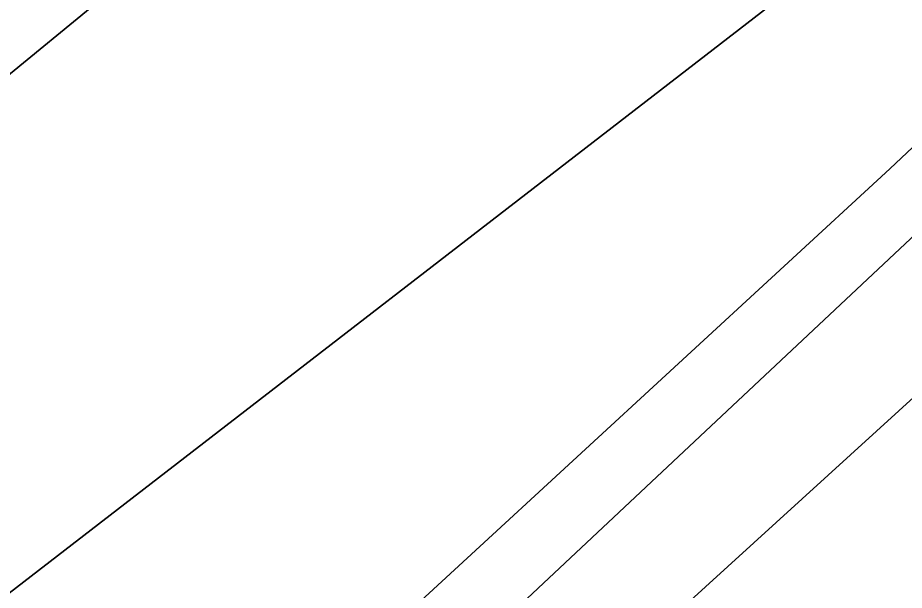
# Model space of a CAD drawing. Extents: x 3329297 to 3367176, y 649250 to 674653.
# Drawn here: x 3341203 to 3341299.2, y 660755.1 to 660817.2 of the extents above; entities that cross this region are included whole.
import ezdxf

# ---------------------------------------------------------------- set-up
doc = ezdxf.new("R2010")
doc.units = 0
for name, color, linetype in [('V-RIVR-EDGE', 7, 'Continuous'), ('V-TOPO-DPTH', 7, 'Continuous'), ('V-TOPO-MINR', 7, 'Continuous')]:
    doc.layers.add(name, color=color, linetype=linetype)

msp = doc.modelspace()

# ---------------------------------------------------------------- linework, layer by layer
at = {"layer": 'V-RIVR-EDGE'}
msp.add_spline([(3340543.4914477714, 660085.6001921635), (3340562.914081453, 660098.7374668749), (3340575.7249264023, 660104.1350310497), (3340585.045565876, 660109.5412254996), (3340589.7030088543, 660111.0809208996), (3340590.8616160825, 660109.1390410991), (3340597.8055880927, 660094.3853574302), (3340601.294834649, 660093.9889265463), (3340606.3391193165, 660095.1398624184), (3340606.7317145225, 660097.0779065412), (3340606.3535031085, 660100.9568715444), (3340599.7887014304, 660112.2193908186), (3340596.700680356, 660118.0440713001), (3340597.483952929, 660121.1445583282), (3340599.8184279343, 660124.2412096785), (3340602.9246684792, 660125.7847407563), (3340609.527826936, 660130.0342458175), (3340610.698900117, 660133.1337739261), (3340611.101084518, 660138.9498241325), (3340614.2102018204, 660141.6567570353), (3340620.4198061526, 660143.5804173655), (3340627.023923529, 660148.2177230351), (3340632.8524396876, 660152.8569465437), (3340639.8462755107, 660158.2688945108), (3340647.223117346, 660161.740880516), (3340655.761443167, 660164.4343885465), (3340667.017250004, 660168.2845859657), (3340677.109655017, 660172.137660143), (3340684.4845790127, 660174.8340449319), (3340692.645652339, 660181.7943185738), (3340699.2516875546, 660187.2072254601), (3340702.746687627, 660189.1375982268), (3340709.348887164, 660192.9993026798), (3340717.504206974, 660197.6327726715), (3340731.876802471, 660207.2923078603), (3340748.18744209, 660216.5592478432), (3340768.3808823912, 660227.7556016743), (3340779.2508064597, 660232.3823592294), (3340792.457123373, 660240.8813693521), (3340805.6691938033, 660251.7071831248), (3340823.923631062, 660262.9083315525), (3340832.0741562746, 660265.6027985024), (3340837.9036313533, 660270.6298226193), (3340847.2357778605, 660280.6896243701), (3340854.2305726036, 660286.4893729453), (3340861.210983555, 660286.4721123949), (3340868.9756259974, 660289.9431394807), (3340876.746980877, 660296.1287708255), (3340884.9099720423, 660303.8646456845), (3340891.518884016, 660310.4409543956), (3340896.967270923, 660318.183541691), (3340903.5771418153, 660325.1476510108), (3340904.3652089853, 660330.1871410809), (3340904.763557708, 660334.4519888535), (3340908.648276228, 660337.1570039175), (3340912.5320358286, 660339.4742183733), (3340913.7059857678, 660343.7371483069), (3340916.828527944, 660351.8732897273), (3340921.888155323, 660359.2290353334), (3340933.1679351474, 660372.774247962), (3340942.5000816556, 660382.8340497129), (3340944.454427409, 660389.0340648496), (3340947.5645036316, 660392.1287983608), (3340951.448263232, 660394.4460128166), (3340956.112418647, 660398.7003124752), (3340965.446482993, 660409.5357154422), (3340972.0544360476, 660415.7242235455), (3340980.211673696, 660421.1332947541), (3340987.990699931, 660430.4213309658), (3340991.8907611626, 660439.3311557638), (3340994.621667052, 660445.9170536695), (3341001.24112714, 660456.7591690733), (3341008.2359218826, 660462.5589176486), (3341019.498441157, 660469.1237193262), (3341022.613311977, 660474.1574558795), (3341027.2765084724, 660478.0239549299), (3341033.1040657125, 660482.2753778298), (3341044.373297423, 660491.5547837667), (3341056.806889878, 660501.2191135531), (3341062.2485643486, 660506.2470965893), (3341064.202910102, 660512.447111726), (3341069.258701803, 660518.2516548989), (3341074.6974995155, 660522.11623611), (3341079.7465787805, 660525.206175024), (3341087.9105288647, 660533.329850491), (3341094.5203997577, 660540.2939598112), (3341099.9764580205, 660551.1389519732), (3341101.9336805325, 660558.5023689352), (3341101.9480643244, 660564.3193780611), (3341101.952858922, 660566.2583811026), (3341105.8347006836, 660567.7999943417), (3341107.3935744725, 660570.8985635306), (3341108.1902719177, 660579.4282590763), (3341109.3584683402, 660581.3643853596), (3341111.6881487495, 660582.5220336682), (3341116.3455917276, 660584.0617290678), (3341119.065949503, 660586.381820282), (3341131.896931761, 660599.9231972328), (3341130.739283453, 660602.2528776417), (3341129.581635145, 660604.5825580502), (3341130.368743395, 660609.2342475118), (3341131.1500981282, 660611.5591333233), (3341134.259215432, 660614.2660662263), (3341139.7008899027, 660619.2940492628), (3341147.4684091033, 660623.9284781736), (3341155.2455175, 660632.440913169), (3341160.3061037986, 660640.1844593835), (3341161.8716900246, 660645.9976328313), (3341164.5891710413, 660647.1543222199), (3341171.9602593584, 660648.2995045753), (3341176.6263326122, 660653.3294054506), (3341185.565883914, 660661.4511630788), (3341197.2209983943, 660669.9540088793), (3341202.6521247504, 660670.7161852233), (3341208.8665236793, 660674.5788485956), (3341212.760831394, 660681.1618697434), (3341218.9771481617, 660685.8001343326), (3341223.6326733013, 660686.5642285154), (3341228.2968287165, 660690.8185281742), (3341239.5574301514, 660696.6077286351), (3341242.2729933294, 660696.9888168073), (3341247.6974072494, 660695.0363888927), (3341251.9651317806, 660695.8014419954), (3341254.6893252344, 660699.6727356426), (3341257.8080317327, 660706.2576746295), (3341265.1944627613, 660713.6076667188), (3341272.184462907, 660717.4684122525), (3341278.781867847, 660719.3911136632), (3341285.772826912, 660723.6396598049), (3341288.108260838, 660727.1241117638), (3341288.8924923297, 660730.6123994), (3341291.613809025, 660733.3202912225), (3341297.446160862, 660739.5107171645), (3341303.6653543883, 660745.3123835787), (3341316.4819528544, 660753.0367514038), (3341337.853178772, 660770.047237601), (3341347.558742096, 660774.2890713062), (3341351.8187952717, 660771.951719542), (3341356.473361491, 660772.3280131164), (3341359.1965960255, 660775.811506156), (3341357.6645719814, 660783.5713540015), (3341359.220569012, 660785.5065213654), (3341364.271566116, 660789.372061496), (3341367.762730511, 660789.7512318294), (3341372.796467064, 660786.6363610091), (3341377.4443208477, 660784.2980503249), (3341380.160842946, 660785.0669391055), (3341385.2080043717, 660787.3812768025), (3341385.989359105, 660789.7061626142), (3341386.782220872, 660796.6846557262), (3341388.726977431, 660799.0066647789), (3341390.6707750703, 660800.9408732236), (3341401.9342532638, 660807.89347551), (3341425.6217347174, 660820.6324014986), (3341448.153485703, 660836.476609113), (3341459.422717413, 660845.7560150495), (3341473.402717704, 660853.4775061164), (3341492.824392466, 660866.2269802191), (3341509.523791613, 660875.8807618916), (3341528.938753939, 660885.915631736), (3341568.151684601, 660904.045409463), (3341576.690010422, 660906.7389174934), (3341582.5185265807, 660911.3781410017), (3341589.123602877, 660916.4032472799), (3341596.893039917, 660921.8132774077), (3341605.0474008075, 660926.0589467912), (3341608.92732473, 660926.8249588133), (3341613.1921725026, 660926.4266100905), (3341626.0001406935, 660930.66077244), (3341639.199745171, 660936.445178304), (3341658.2278658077, 660946.8688076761), (3341680.752904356, 660959.9984110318), (3341702.888224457, 660972.3533720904), (3341720.74910759, 660981.2286757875), (3341737.4389175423, 660987.0044513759), (3341750.2583927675, 660995.8922210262), (3341758.0374190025, 661005.180257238), (3341780.965600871, 661024.5137114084), (3341791.861415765, 661039.6110853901), (3341805.0811575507, 661053.53930403), (3341819.4767671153, 661072.5060538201), (3341836.1982214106, 661091.0792494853), (3341848.268945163, 661110.8273540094), (3341856.8322028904, 661123.6036778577), (3341870.057698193, 661139.8587001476), (3341888.3274781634, 661157.26465831), (3341900.0008121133, 661173.1357156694), (3341908.955706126, 661187.4622830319), (3341921.8087435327, 661209.9230739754), (3341929.992830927, 661226.1905622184), (3341939.3412790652, 661242.8429743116), (3341942.0606779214, 661244.7752649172), (3341943.2221619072, 661243.996786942), (3341944.7532270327, 661235.8491384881), (3341949.4068343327, 661235.8376314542), (3341954.453036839, 661237.7641685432), (3341956.0138284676, 661241.6383389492), (3341951.365974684, 661243.9766496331), (3341950.598044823, 661247.0809723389), (3341950.996393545, 661251.345820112), (3341952.956492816, 661259.8726388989), (3341955.7017824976, 661272.2755459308), (3341958.461455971, 661290.4954620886), (3341960.819903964, 661303.2871286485), (3341965.1288620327, 661320.7276079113), (3341976.056321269, 661348.6224019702), (3341983.4868625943, 661373.811222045), (3341990.917403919, 661399.0000421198), (3341994.849109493, 661420.7072869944), (3341995.6573139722, 661433.890589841), (3341998.3795895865, 661436.9862822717), (3342001.0922760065, 661436.2039686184), (3342003.8126337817, 661438.5240598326), (3342004.2138592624, 661443.9523094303), (3342004.2435857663, 661455.9741282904), (3342002.7058082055, 661461.4071724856), (3342004.265640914, 661464.8935422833), (3342009.323350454, 661471.4736866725), (3342020.6012124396, 661484.2432980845), (3342033.8305434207, 661502.049522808), (3342040.824379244, 661507.4614707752), (3342045.880170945, 661513.2660139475), (3342046.2785196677, 661517.5308617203), (3342044.356777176, 661524.5160672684), (3342045.910856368, 661525.6756334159), (3342047.074258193, 661525.6727566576), (3342052.109912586, 661523.3334870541), (3342053.276191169, 661524.4940121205), (3342063.0066863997, 661538.8186616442), (3342071.181184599, 661551.2081438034), (3342074.6876917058, 661557.7921238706), (3342082.474389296, 661570.1825649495), (3342088.6955006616, 661576.7598325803), (3342099.5826852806, 661588.3670010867), (3342104.251635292, 661594.5603037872), (3342110.4909661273, 661608.5057829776), (3342119.844208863, 661627.0971981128), (3342128.4026719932, 661637.934518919), (3342135.407055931, 661647.6122735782), (3342140.076005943, 661653.8055762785), (3342142.021721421, 661656.5153859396), (3342148.257216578, 661668.9096626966), (3342155.6446065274, 661676.6474553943), (3342159.1559082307, 661685.1704385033), (3342161.490383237, 661688.2670898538), (3342166.538503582, 661690.9692281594), (3342169.669676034, 661702.5955750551), (3342177.460209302, 661716.5372185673), (3342191.469936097, 661736.2805284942), (3342210.1438183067, 661760.2781380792), (3342224.1516272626, 661779.2458467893), (3342232.3280433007, 661792.4109301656), (3342242.058538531, 661806.7355796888), (3342247.5088432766, 661815.2537682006), (3342252.9773674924, 661831.1401682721), (3342263.108129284, 661850.5052667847), (3342268.945275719, 661858.6346957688), (3342277.124568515, 661872.9631809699), (3342284.1519665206, 661891.9481502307), (3342293.1116551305, 661908.2137206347), (3342302.4572265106, 661923.7027309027), (3342310.251595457, 661939.1955768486), (3342314.9272579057, 661948.1034838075), (3342327.38098767, 661965.9116263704), (3342325.8480047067, 661973.2836736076), (3342327.4097552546, 661977.5456446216), (3342330.909549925, 661981.4150204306), (3342336.351224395, 661986.4430034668), (3342339.4708898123, 661993.415743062), (3342342.5991855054, 662003.8786881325), (3342345.322420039, 662007.3621811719), (3342350.3782117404, 662013.1667243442), (3342354.659361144, 662019.3609859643), (3342356.613706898, 662025.561001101), (3342357.4104043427, 662034.0906966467), (3342360.525275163, 662039.1244331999), (3342366.7473454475, 662046.0895014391), (3342373.76131858, 662059.645262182), (3342381.54993401, 662072.8113044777), (3342385.4595844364, 662085.5991353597), (3342390.535513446, 662099.5474913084), (3342396.371700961, 662107.2891196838), (3342399.102606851, 662113.8750175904), (3342402.611990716, 662121.6223994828), (3342413.5327375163, 662146.8025892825), (3342430.7004865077, 662189.0306631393), (3342441.9984858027, 662209.9440873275), (3342453.6986694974, 662236.6735617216), (3342465.0033812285, 662260.3015901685), (3342466.577597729, 662269.604969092), (3342471.6592802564, 662285.880128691), (3342476.3378194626, 662295.9514374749), (3342481.002933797, 662300.5935377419), (3342482.9534438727, 662305.2423504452), (3342483.3498747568, 662308.7315970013), (3342487.6415722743, 662319.1916653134), (3342491.543551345, 662328.8770913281), (3342501.6752720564, 662348.6299904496), (3342505.195204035, 662360.6431790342), (3342509.1106079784, 662375.757813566), (3342511.4767273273, 662391.6518849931), (3342513.821750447, 662399.0143430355), (3342520.439292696, 662409.0808572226), (3342525.899186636, 662421.4770518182), (3342528.6415995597, 662432.716557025), (3342531.4070265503, 662453.2632768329), (3342534.966274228, 662481.1762903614), (3342536.9455518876, 662497.459121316), (3342541.24779752, 662512.1849963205), (3342547.487128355, 662526.1304755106), (3342556.0465504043, 662537.3555969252), (3342563.044221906, 662544.3187473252), (3342566.1619694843, 662550.5158857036), (3342570.4622972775, 662564.4661594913), (3342572.439657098, 662579.973389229), (3342576.331088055, 662585.3930085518), (3342582.165357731, 662592.3590357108), (3342585.6804951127, 662602.4332212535), (3342587.2422456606, 662606.6951922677), (3342589.967398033, 662610.9542865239), (3342595.040450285, 662623.7392406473), (3342596.6204203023, 662635.3694232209), (3342599.3561207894, 662643.8943241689), (3342600.1403522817, 662647.3826118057), (3342599.367627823, 662648.5479314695), (3342596.6606949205, 662651.657048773), (3342596.668366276, 662654.75945364), (3342598.614081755, 662657.4692633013), (3342603.666037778, 662661.7226040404), (3342609.8957794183, 662671.7900771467), (3342617.692066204, 662688.0585243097), (3342629.776214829, 662713.2358373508), (3342637.576337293, 662731.0554869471), (3342640.6998383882, 662739.5794289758), (3342640.71422218, 662745.3964381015), (3342640.349435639, 662754.7046116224), (3342641.9102272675, 662758.5787820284), (3342645.0203034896, 662761.6735155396), (3342647.743538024, 662765.1570085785), (3342646.2469940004, 662787.2654789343), (3342646.2748026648, 662798.5116965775), (3342641.6864018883, 662824.8936449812), (3342639.8097286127, 662850.1054791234), (3342639.08015553, 662868.7218261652), (3342640.6783450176, 662887.7202202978), (3342641.5066868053, 662909.0473359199), (3342647.7719084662, 662933.4634315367), (3342652.435104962, 662937.3299305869), (3342653.605219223, 662940.041658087), (3342648.964077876, 662945.0945730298), (3342648.97462599, 662949.3603797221), (3342652.485927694, 662957.8833628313), (3342654.4249307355, 662957.878568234), (3342659.0785380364, 662957.8670612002), (3342659.476886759, 662962.131908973), (3342659.507572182, 662974.5415284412), (3342659.933729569, 662990.052593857), (3342664.6314471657, 663007.8799148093), (3342672.024590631, 663017.944511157), (3342675.915062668, 663022.9763298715), (3342675.9284875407, 663028.4055383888), (3342675.949583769, 663036.9371517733), (3342675.5991810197, 663052.0623344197), (3342676.407385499, 663065.2456372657), (3342679.5375990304, 663076.484183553), (3342687.737988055, 663099.3442821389), (3342701.0315666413, 663143.1331476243), (3342700.6552730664, 663147.7877138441), (3342703.78260984, 663157.8628583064), (3342713.537078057, 663181.8825230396), (3342722.904704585, 663206.2909473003), (3342727.5880383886, 663218.3012591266), (3342731.8672699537, 663223.7199195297), (3342732.2713721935, 663230.3115709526), (3342732.6898582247, 663242.7202315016), (3342732.7061598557, 663249.312841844), (3342733.113138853, 663257.0678950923), (3342739.7517773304, 663275.6660226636), (3342750.2923948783, 663303.9495762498), (3342759.6696106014, 663332.236006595), (3342762.0261407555, 663344.252071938), (3342764.0111719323, 663362.8617065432), (3342765.979901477, 663374.8787308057), (3342766.3763323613, 663378.3679773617), (3342765.2206018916, 663381.473258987), (3342765.616073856, 663384.5747049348), (3342766.794818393, 663390.7766379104), (3342769.9173605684, 663398.9127793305), (3342771.873624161, 663405.8883956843), (3342776.945717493, 663418.2855491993), (3342777.366121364, 663431.4698109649), (3342779.338686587, 663445.0380376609), (3342776.67490506, 663465.5981823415), (3342775.957797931, 663489.2559372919), (3342776.008620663, 663509.8093695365), (3342772.919640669, 663515.2462494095), (3342764.0136515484, 663520.6975130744), (3342756.6483167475, 663521.8791343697), (3342756.2681874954, 663524.9824981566), (3342757.4411785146, 663528.8576274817), (3342761.3230202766, 663530.3992407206), (3342772.565402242, 663528.8202296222), (3342774.5053642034, 663529.2032356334), (3342775.6773963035, 663532.6905643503), (3342776.8618943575, 663541.2193009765), (3342775.407542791, 663580.3909980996), (3342775.8356180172, 663596.6776647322), (3342776.259857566, 663611.4131289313), (3342776.2732824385, 663616.8423374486), (3342776.6879327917, 663627.6997955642), (3342781.3683898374, 663638.546705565), (3342786.133231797, 663683.5200691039), (3342792.4579064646, 663731.9798024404), (3342794.8681361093, 663765.7127018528), (3342797.6230149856, 663781.9936149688), (3342805.9442278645, 663853.71659021), (3342813.8622974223, 663919.2357146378), (3342817.067306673, 663960.722708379), (3342819.496714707, 664002.2116199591), (3342819.943009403, 664025.8664981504), (3342819.968900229, 664036.3371145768), (3342818.0605826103, 664048.7515286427), (3342817.7111387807, 664064.2645118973), (3342816.412489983, 664076.7034879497)], degree=3, dxfattribs=at)
at = {"layer": 'V-TOPO-DPTH'}
for points in [[(3339794.9294853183, 659817.1880440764), (3339898.600350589, 659878.2559211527), (3340001.313310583, 659940.9955634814), (3340188.289537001, 660058.3124688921), (3340196.7417738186, 660063.7283017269), (3340205.123108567, 660069.2495715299), (3340213.398090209, 660074.9289967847), (3340221.6021697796, 660080.7138590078), (3340431.128873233, 660231.4545233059), (3340491.041789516, 660274.754531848), (3340550.8291928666, 660318.2263787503), (3340610.428326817, 660361.9559831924), (3340669.9019478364, 660405.8574259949), (3340682.6027269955, 660415.2751480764), (3340735.7219586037, 660454.4730698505), (3340788.9613694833, 660493.5062740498), (3340842.3810492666, 660532.292401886), (3340895.920908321, 660570.9138121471), (3340949.1620549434, 660609.9180967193), (3341001.8851815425, 660649.5970220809), (3341053.831278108, 660690.2879086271), (3341105.259354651, 660731.6534359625), (3341319.1905885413, 660907.159961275)], [(3341319.1905885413, 660907.159961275), (3341105.259354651, 660731.6534359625), (3341053.831278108, 660690.2879086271), (3341001.8851815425, 660649.5970220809), (3340949.1620549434, 660609.9180967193), (3340895.920908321, 660570.9138121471), (3340842.3810492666, 660532.292401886), (3340788.9613694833, 660493.5062740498), (3340735.7219586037, 660454.4730698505), (3340682.6027269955, 660415.2751480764), (3340669.9019478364, 660405.8574259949), (3340610.428326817, 660361.9559831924), (3340550.8291928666, 660318.2263787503), (3340491.041789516, 660274.754531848), (3340431.128873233, 660231.4545233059), (3340221.6021697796, 660080.7138590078), (3340213.398090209, 660074.9289967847), (3340205.123108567, 660069.2495715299), (3340196.7417738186, 660063.7283017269), (3340188.289537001, 660058.3124688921), (3340001.313310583, 659940.9955634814), (3339898.600350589, 659878.2559211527), (3339794.9294853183, 659817.1880440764)], [(3341399.4530781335, 660896.7134062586), (3341297.6341237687, 660800.8333763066), (3341240.3300494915, 660748.0060120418), (3341182.300232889, 660696.0060155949), (3341123.181802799, 660645.2470708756), (3341063.337630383, 660595.3154939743), (3341025.998747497, 660564.8265952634), (3340961.460218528, 660512.7719007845), (3340896.511523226, 660461.2406048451), (3340830.947578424, 660410.4944067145), (3340764.97346729, 660360.2716071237)], [(3340764.97346729, 660360.2716071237), (3340830.947578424, 660410.4944067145), (3340896.511523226, 660461.2406048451), (3340961.460218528, 660512.7719007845), (3341025.998747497, 660564.8265952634), (3341063.337630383, 660595.3154939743), (3341123.181802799, 660645.2470708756), (3341182.300232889, 660696.0060155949), (3341240.3300494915, 660748.0060120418), (3341297.6341237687, 660800.8333763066), (3341399.4530781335, 660896.7134062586)], [(3339745.7629609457, 659659.3906638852), (3339849.8791519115, 659714.3112210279), (3339953.5700940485, 659770.0495498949), (3340230.5478980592, 659921.0404100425), (3340258.0009973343, 659936.2393247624), (3340285.318258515, 659951.675017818), (3340312.431762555, 659967.4658783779), (3340339.4094285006, 659983.4935172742), (3340364.571094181, 659998.6652687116), (3340384.570961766, 660011.1215975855), (3340404.3185727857, 660023.9541262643), (3340423.687798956, 660037.3509546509), (3340442.8047685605, 660051.1239828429), (3340461.634009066, 660065.305845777), (3340480.3324093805, 660079.6558250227), (3340498.834549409, 660094.257978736), (3340517.205849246, 660109.0282487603), (3340778.816356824, 660322.2953825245), (3340890.0612899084, 660414.5289515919), (3341000.2633092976, 660507.9720090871), (3341108.9009581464, 660603.2292992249), (3341216.4956933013, 660699.6960777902), (3341401.1306414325, 660868.0172577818)], [(3339745.7629609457, 659659.3906638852), (3339849.8791519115, 659714.3112210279), (3339953.5700940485, 659770.0495498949), (3340230.5478980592, 659921.0404100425), (3340258.0009973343, 659936.2393247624), (3340285.318258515, 659951.675017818), (3340312.431762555, 659967.4658783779), (3340339.4094285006, 659983.4935172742), (3340364.571094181, 659998.6652687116), (3340384.570961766, 660011.1215975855), (3340404.3185727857, 660023.9541262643), (3340423.687798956, 660037.3509546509), (3340442.8047685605, 660051.1239828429), (3340461.634009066, 660065.305845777), (3340480.3324093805, 660079.6558250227), (3340498.834549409, 660094.257978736), (3340517.205849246, 660109.0282487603), (3340778.816356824, 660322.2953825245), (3340890.0612899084, 660414.5289515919), (3341000.2633092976, 660507.9720090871), (3341108.9009581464, 660603.2292992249), (3341216.4956933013, 660699.6960777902), (3341401.1306414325, 660868.0172577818)], [(3341298.39411045, 660829.188496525), (3340971.097362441, 660576.393135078), (3340900.8727727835, 660523.0491353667), (3340830.0908563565, 660470.4681147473), (3340758.472949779, 660419.0315627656), (3340686.297716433, 660368.3579898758), (3340603.1908847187, 660311.0011149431), (3340572.228790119, 660289.4684180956), (3340541.3706405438, 660267.788887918), (3340510.6684085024, 660245.8891077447), (3340480.070121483, 660223.842494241), (3340449.482700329, 660201.7801934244), (3340418.8058174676, 660179.8438159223), (3340387.9947420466, 660158.0963233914), (3340357.094204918, 660136.4747541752), (3340265.019051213, 660072.4688179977), (3340243.8221238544, 660058.0278247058), (3340222.4498989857, 660043.8566870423), (3340200.8147278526, 660030.0903328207), (3340179.0042592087, 660016.5938342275), (3339533.6006290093, 659625.5657485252)], [(3341298.39411045, 660829.188496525), (3340971.097362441, 660576.393135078), (3340900.8727727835, 660523.0491353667), (3340830.0908563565, 660470.4681147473), (3340758.472949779, 660419.0315627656), (3340686.297716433, 660368.3579898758), (3340603.1908847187, 660311.0011149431), (3340572.228790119, 660289.4684180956), (3340541.3706405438, 660267.788887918), (3340510.6684085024, 660245.8891077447), (3340480.070121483, 660223.842494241), (3340449.482700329, 660201.7801934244), (3340418.8058174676, 660179.8438159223), (3340387.9947420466, 660158.0963233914), (3340357.094204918, 660136.4747541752), (3340265.019051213, 660072.4688179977), (3340243.8221238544, 660058.0278247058), (3340222.4498989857, 660043.8566870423), (3340200.8147278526, 660030.0903328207), (3340179.0042592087, 660016.5938342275), (3339533.6006290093, 659625.5657485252)]]:
    msp.add_lwpolyline(points, dxfattribs=at)
at = {"layer": 'V-TOPO-MINR'}
for points in [[(3339794.9294853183, 659817.1880440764), (3339898.600350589, 659878.2559211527), (3340001.313310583, 659940.9955634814), (3340188.289537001, 660058.3124688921), (3340196.7417738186, 660063.7283017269), (3340205.123108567, 660069.2495715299), (3340213.398090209, 660074.9289967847), (3340221.6021697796, 660080.7138590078), (3340431.128873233, 660231.4545233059), (3340491.041789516, 660274.754531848), (3340550.8291928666, 660318.2263787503), (3340610.428326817, 660361.9559831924), (3340669.9019478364, 660405.8574259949), (3340682.6027269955, 660415.2751480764), (3340735.7219586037, 660454.4730698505), (3340788.9613694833, 660493.5062740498), (3340842.3810492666, 660532.292401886), (3340895.920908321, 660570.9138121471), (3340949.1620549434, 660609.9180967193), (3341001.8851815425, 660649.5970220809), (3341053.831278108, 660690.2879086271), (3341105.259354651, 660731.6534359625), (3341319.1905885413, 660907.159961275)], [(3340764.97346729, 660360.2716071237), (3340830.947578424, 660410.4944067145), (3340896.511523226, 660461.2406048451), (3340961.460218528, 660512.7719007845), (3341025.998747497, 660564.8265952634), (3341063.337630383, 660595.3154939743), (3341123.181802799, 660645.2470708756), (3341182.300232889, 660696.0060155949), (3341240.3300494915, 660748.0060120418), (3341297.6341237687, 660800.8333763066), (3341399.4530781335, 660896.7134062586)], [(3340768.8512958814, 660334.572685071), (3340921.429212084, 660459.0576447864), (3341006.6964650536, 660530.1210302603), (3341090.946220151, 660602.3465340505), (3341173.6697284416, 660676.3152153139), (3341255.37573886, 660751.4460148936), (3341400.108951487, 660887.3480350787)], [(3339745.7629609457, 659659.3906638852), (3339849.8791519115, 659714.3112210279), (3339953.5700940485, 659770.0495498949), (3340230.5478980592, 659921.0404100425), (3340258.0009973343, 659936.2393247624), (3340285.318258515, 659951.675017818), (3340312.431762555, 659967.4658783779), (3340339.4094285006, 659983.4935172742), (3340364.571094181, 659998.6652687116), (3340384.570961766, 660011.1215975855), (3340404.3185727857, 660023.9541262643), (3340423.687798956, 660037.3509546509), (3340442.8047685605, 660051.1239828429), (3340461.634009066, 660065.305845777), (3340480.3324093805, 660079.6558250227), (3340498.834549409, 660094.257978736), (3340517.205849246, 660109.0282487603), (3340778.816356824, 660322.2953825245), (3340890.0612899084, 660414.5289515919), (3341000.2633092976, 660507.9720090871), (3341108.9009581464, 660603.2292992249), (3341216.4956933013, 660699.6960777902), (3341401.1306414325, 660868.0172577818)], [(3339533.6006290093, 659625.5657485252), (3340179.0042592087, 660016.5938342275), (3340200.8147278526, 660030.0903328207), (3340222.4498989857, 660043.8566870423), (3340243.8221238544, 660058.0278247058), (3340265.019051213, 660072.4688179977), (3340357.094204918, 660136.4747541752), (3340387.9947420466, 660158.0963233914), (3340418.8058174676, 660179.8438159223), (3340449.482700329, 660201.7801934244), (3340480.070121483, 660223.842494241), (3340510.6684085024, 660245.8891077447), (3340541.3706405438, 660267.788887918), (3340572.228790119, 660289.4684180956), (3340603.1908847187, 660311.0011149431), (3340686.297716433, 660368.3579898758), (3340758.472949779, 660419.0315627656), (3340830.0908563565, 660470.4681147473), (3340900.8727727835, 660523.0491353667), (3340971.097362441, 660576.393135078), (3341298.39411045, 660829.188496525)]]:
    msp.add_lwpolyline(points, dxfattribs=at)

doc.saveas('drawing.dxf')
